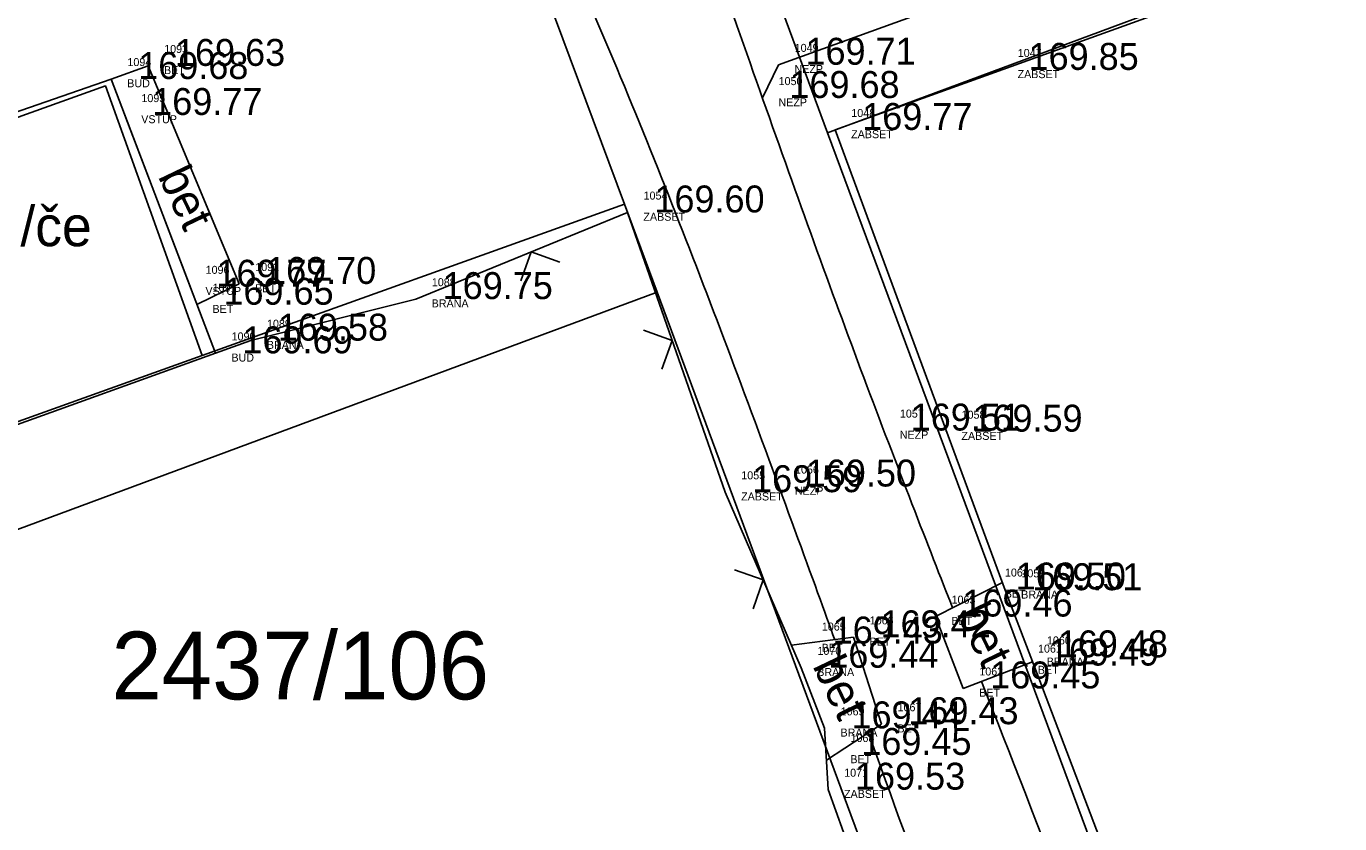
# Model space of a CAD drawing. Extents: x -566117 to -565580, y -1202428 to -1201938.
# Drawn here: x -565958.69 to -565937.36, y -1202089.4 to -1202076.45 of the extents above; entities that cross this region are included whole.
import ezdxf

# ---------------------------------------------------------------- set-up
doc = ezdxf.new("R2010")
doc.units = 0
for name, color, linetype in [('Bod', 7, 'Continuous'), ('BUDOVY_MĚŘ (Construction)', 7, 'Continuous'), ('Implicitní', 7, 'Continuous'), ('Katastr', 7, 'Continuous'), ('Kod', 7, 'Continuous'), ('Oplocení', 7, 'Continuous'), ('POMOC_POPIS', 7, 'Continuous'), ('Výška', 7, 'Continuous'), ('Zpevněné plohy', 7, 'Continuous'), ('Číslo', 7, 'Continuous'), ('Číslo popisné', 7, 'Continuous')]:
    doc.layers.add(name, color=color, linetype=linetype)

# ---------------------------------------------------------------- blocks, each defined once
blk = doc.blocks.new('A$C69D74C1E')
at = {"layer": 'Katastr'}
for p, q in [((114.22, 3.81), (119.25, -9.74)), ((115.95, -10.9), (110.93, 2.61)), ((119.25, -9.74), (125.11, -7.56)), ((128.45, -34.52), (119.25, -9.74)), ((109.09, -13.36), (115.95, -10.9)), ((115.95, -10.9), (116.48, -12.33)), ((116.48, -12.33), (102.4, -17.55)), ((116.48, -12.33), (124.96, -35.18)), ((102.84, -15.6), (109.09, -13.36))]:
    blk.add_line(p, q, dxfattribs=at)
blk.add_lwpolyline([(102.84, -15.6), (101.27, -11.22), (107.52, -8.98), (109.09, -13.36)], dxfattribs=at)
blk.add_text('2437/106', height=1.1, dxfattribs=at).set_placement((107.618, -18.943))
blk = doc.blocks.new('POINT_DISPLAY')
at = {"layer": 'Implicitní'}
blk.add_line((0, 0), (0, 0), dxfattribs=at)

msp = doc.modelspace()

# ---------------------------------------------------------------- linework, layer by layer
at = {"layer": 'BUDOVY_MĚŘ (Construction)'}
for p, q in [((-565963.819, -1202079.576), (-565957.313, -1202077.308)), ((-565957.313, -1202077.308), (-565955.621, -1202081.763)), ((-565955.621, -1202081.763), (-565962.16, -1202084.107))]:
    msp.add_line(p, q, dxfattribs=at)
at = {"layer": 'Implicitní'}
for p, q in [((-565952.369, -1202080.882), (-565948.93, -1202079.475)), ((-565943.928, -1202086.038), (-565942.84, -1202085.486)), ((-565943.928, -1202086.038), (-565943.477, -1202087.205)), ((-565946.265, -1202086.505), (-565945.257, -1202086.375)), ((-565945.257, -1202086.375), (-565944.805, -1202087.786)), ((-565943.477, -1202087.205), (-565942.351, -1202086.775)), ((-565945.673, -1202088.849), (-565945.729, -1202087.853)), ((-565944.805, -1202087.786), (-565945.7, -1202088.37))]:
    msp.add_line(p, q, dxfattribs=at)
at = {"layer": 'Oplocení'}
for p, q in [((-565939.842, -1202076.074), (-565945.556, -1202078.135)), ((-565957.091, -1202077.894), (-565956.033, -1202080.677)), ((-565945.556, -1202078.135), (-565942.794, -1202085.61)), ((-565947.343, -1202084.018), (-565948.93, -1202079.475)), ((-565955.047, -1202081.557), (-565952.369, -1202080.882)), ((-565955.621, -1202081.763), (-565955.047, -1202081.557)), ((-565946.107, -1202086.869), (-565947.343, -1202084.018)), ((-565942.794, -1202085.61), (-565942.379, -1202086.7)), ((-565942.379, -1202086.7), (-565936.243, -1202102.787)), ((-565946.107, -1202086.869), (-565945.729, -1202087.853)), ((-565939.602, -1202105.491), (-565945.673, -1202088.849))]:
    msp.add_line(p, q, dxfattribs=at)
for points in [[(-565950.66, -1202080.583), (-565950.495, -1202080.117), (-565950.029, -1202080.282)], [(-565948.67, -1202081.388), (-565948.204, -1202081.554), (-565948.371, -1202082.02)], [(-565947.191, -1202085.278), (-565946.725, -1202085.444), (-565946.891, -1202085.91)]]:
    msp.add_lwpolyline(points, dxfattribs=at)
at = {"layer": 'Zpevněné plohy'}
for p, q in [((-565946.476, -1202077.076), (-565943.869, -1202076.136)), ((-565956.716, -1202077.095), (-565957.313, -1202077.308)), ((-565956.716, -1202077.095), (-565955.236, -1202080.636)), ((-565946.737, -1202077.616), (-565946.476, -1202077.076)), ((-565955.236, -1202080.636), (-565955.922, -1202080.97))]:
    msp.add_line(p, q, dxfattribs=at)
for points in [[(-566046.233, -1202095.491), (-566045.931, -1202095.393), (-566043.978, -1202094.752), (-566040.389, -1202093.195), (-566035.531, -1202091.756), (-566028.975, -1202089.449), (-566022.404, -1202086.74), (-566013.877, -1202083.764), (-566006.988, -1202080.967), (-565999.231, -1202078.336), (-565993.39, -1202076.098), (-565982.391, -1202071.759), (-565967.94, -1202066.641), (-565949.498, -1202059.811), (-565935.388, -1202054.572), (-565926.049, -1202051.077), (-565917.958, -1202048.181), (-565909.827, -1202045.163), (-565898.95, -1202041.321), (-565888.732, -1202037.388), (-565879.759, -1202034.036), (-565869.081, -1202030.224), (-565859.242, -1202026.317), (-565849.297, -1202023.069), (-565843.932, -1202020.848), (-565836.631, -1202018.501), (-565830.04, -1202016.01), (-565822.89, -1202013.251), (-565816.476, -1202011.009), (-565808.989, -1202007.913), (-565802.143, -1202004.887), (-565798.059, -1202002.759), (-565793.947, -1202000.116), (-565789.34, -1201997.072), (-565785.134, -1201994.185), (-565781.539, -1201991.969), (-565778.045, -1201989.73), (-565773.319, -1201986.775), (-565768.281, -1201983.714), (-565761.544, -1201979.725), (-565754.374, -1201977.005), (-565748.201, -1201974.518), (-565743.713, -1201972.786), (-565741.115, -1201971.759), (-565739.444, -1201971.098)], [(-565943.65, -1202085.897), (-565944.024, -1202084.943), (-565945.087, -1202082.228), (-565946.714, -1202077.715), (-565948.431, -1202072.755), (-565950.309, -1202067.908), (-565951.346, -1202065.229)], [(-565953.708, -1202066.085), (-565952.602, -1202068.807), (-565951.044, -1202072.639), (-565948.841, -1202077.663), (-565947.104, -1202082.165), (-565945.862, -1202085.59), (-565945.563, -1202086.415)], [(-565931.456, -1202215.841), (-565932.102, -1202214.025), (-565934.687, -1202206.759), (-565938.496, -1202196.368), (-565942.184, -1202186.756), (-565943.818, -1202182.04), (-565944.667, -1202179.662), (-565946.232, -1202175.789), (-565949.343, -1202167.276), (-565953.039, -1202157.544), (-565957.336, -1202145.668), (-565960.167, -1202137.453), (-565963.183, -1202129.472), (-565965.293, -1202123.751), (-565968.667, -1202114.692), (-565972.091, -1202104.968), (-565975.315, -1202096.148), (-565977.509, -1202090.376), (-565978.613, -1202086.662), (-565979.375, -1202084.603), (-565979.52, -1202084.212)], [(-565982.836, -1202084.487), (-565982.599, -1202085.15), (-565981.646, -1202087.82), (-565979.91, -1202092.225), (-565977.813, -1202098.037), (-565975.374, -1202104.459), (-565973.223, -1202110.721), (-565971.127, -1202116.458), (-565969.513, -1202121.323), (-565967.208, -1202127.563), (-565963.82, -1202136.613), (-565960.086, -1202146.241), (-565956.365, -1202157.797), (-565952.392, -1202167.663), (-565948.839, -1202176.597), (-565946.944, -1202182.297), (-565944.722, -1202187.939), (-565941.241, -1202197.493), (-565937.645, -1202206.782), (-565935.359, -1202214.074), (-565934.571, -1202215.97), (-565934.233, -1202216.785)], [(-565932.951, -1202113.731), (-565933.52, -1202112.166), (-565934.807, -1202108.631), (-565937.641, -1202101.805), (-565940.162, -1202094.819), (-565942.259, -1202089.446), (-565943.178, -1202087.091)], [(-565945.018, -1202087.924), (-565944.301, -1202089.911), (-565942.386, -1202095.209), (-565939.26, -1202102.767), (-565937.472, -1202108.56), (-565936.723, -1202110.984)]]:
    msp.add_open_spline(points, degree=3, dxfattribs=at)

# ---------------------------------------------------------------- block references
at = {"layer": 'Bod'}
for p in [(-565956.716, -1202077.095), (-565946.476, -1202077.076), (-565942.853, -1202077.16), (-565957.313, -1202077.308), (-565946.737, -1202077.616), (-565957.086, -1202077.892), (-565945.556, -1202078.135), (-565948.93, -1202079.475), (-565956.043, -1202080.681), (-565955.236, -1202080.636), (-565955.929, -1202080.973), (-565952.369, -1202080.882), (-565955.047, -1202081.557), (-565955.621, -1202081.763), (-565944.767, -1202083.017), (-565943.766, -1202083.035), (-565946.47, -1202083.926), (-565947.343, -1202084.018), (-565943.061, -1202085.598), (-565942.794, -1202085.61), (-565943.928, -1202086.038), (-565946.035, -1202086.476), (-565945.257, -1202086.375), (-565942.379, -1202086.7), (-565946.107, -1202086.869), (-565942.525, -1202086.834), (-565943.477, -1202087.205), (-565945.729, -1202087.853), (-565944.805, -1202087.786), (-565945.57, -1202088.285), (-565945.673, -1202088.849)]:
    msp.add_blockref('POINT_DISPLAY', p, dxfattribs=at)
at = {"layer": 'Implicitní'}
msp.add_blockref('A$C69D74C1E', (-566064.93, -1202068.44), dxfattribs=at)

# ---------------------------------------------------------------- texts
at = {"layer": 'Kod'}
for s, p in [('BET', (-565956.457, -1202077.229)), ('NEZP', (-565946.217, -1202077.211)), ('ZABSET', (-565942.594, -1202077.294)), ('BUD', (-565957.054, -1202077.442)), ('NEZP', (-565946.478, -1202077.751)), ('VSTUP', (-565956.827, -1202078.026)), ('ZABSET', (-565945.297, -1202078.269)), ('ZABSET', (-565948.671, -1202079.61)), ('VSTUP', (-565955.784, -1202080.815)), ('BET', (-565954.977, -1202080.771)), ('BET', (-565955.67, -1202081.107)), ('BRANA', (-565952.11, -1202081.017)), ('BRANA', (-565954.787, -1202081.691)), ('BUD', (-565955.362, -1202081.897)), ('NEZP', (-565944.508, -1202083.151)), ('ZABSET', (-565943.506, -1202083.169)), ('NEZP', (-565946.211, -1202084.06)), ('ZABSET', (-565947.084, -1202084.153)), ('BET', (-565942.802, -1202085.732)), ('BRANA', (-565942.535, -1202085.745)), ('BET', (-565943.669, -1202086.173)), ('BET', (-565945.776, -1202086.61)), ('BET', (-565944.998, -1202086.509)), ('BRANA', (-565942.12, -1202086.834)), ('BRANA', (-565945.847, -1202087.004)), ('BET', (-565942.265, -1202086.968)), ('BET', (-565943.217, -1202087.339)), ('BET', (-565944.546, -1202087.92)), ('BRANA', (-565945.47, -1202087.987)), ('BET', (-565945.31, -1202088.419)), ('ZABSET', (-565945.413, -1202088.983))]:
    msp.add_text(s, height=0.13, dxfattribs=at).set_placement(p)
at = {"layer": 'POMOC_POPIS'}
for p in [(-565956.562, -1202078.886), (-565943.592, -1202085.985), (-565945.931, -1202086.837)]:
    msp.add_text('bet', height=0.55, rotation=295.6453, dxfattribs=at).set_placement(p)
at = {"layer": 'Výška'}
for s, p in [('169.63', (-565956.279, -1202077.095)), ('169.71', (-565946.039, -1202077.076)), ('169.85', (-565942.416, -1202077.16)), ('169.68', (-565956.876, -1202077.308)), ('169.68', (-565946.3, -1202077.616)), ('169.77', (-565956.649, -1202077.892)), ('169.77', (-565945.118, -1202078.135)), ('169.60', (-565948.493, -1202079.475)), ('169.77', (-565955.606, -1202080.681)), ('169.70', (-565954.799, -1202080.636)), ('169.65', (-565955.492, -1202080.973)), ('169.75', (-565951.932, -1202080.882)), ('169.58', (-565954.609, -1202081.557)), ('169.69', (-565955.184, -1202081.763)), ('169.51', (-565944.33, -1202083.017)), ('169.59', (-565943.328, -1202083.035)), ('169.59', (-565946.906, -1202084.018)), ('169.50', (-565946.033, -1202083.926)), ('169.50', (-565942.624, -1202085.598)), ('169.51', (-565942.357, -1202085.61)), ('169.46', (-565943.491, -1202086.038)), ('169.42', (-565944.82, -1202086.375)), ('169.43', (-565945.598, -1202086.476)), ('169.48', (-565941.942, -1202086.7)), ('169.44', (-565945.669, -1202086.869)), ('169.49', (-565942.087, -1202086.834)), ('169.45', (-565943.039, -1202087.205)), ('169.44', (-565945.292, -1202087.853)), ('169.43', (-565944.368, -1202087.786)), ('169.45', (-565945.132, -1202088.285)), ('169.53', (-565945.235, -1202088.849))]:
    msp.add_text(s, height=0.4375, dxfattribs=at).set_placement(p)
at = {"layer": 'Číslo'}
for s, p in [('1093', (-565956.454, -1202076.885)), ('1049', (-565946.214, -1202076.867)), ('1094', (-565957.051, -1202077.098)), ('1047', (-565942.591, -1202076.95)), ('1050', (-565946.475, -1202077.407)), ('1095', (-565956.824, -1202077.683)), ('1048', (-565945.294, -1202077.925)), ('1054', (-565948.668, -1202079.266)), ('1096', (-565955.781, -1202080.472)), ('1092', (-565954.974, -1202080.427)), ('1088', (-565952.107, -1202080.673)), ('1091', (-565955.667, -1202080.763)), ('1089', (-565954.784, -1202081.347)), ('1090', (-565955.359, -1202081.553)), ('1057', (-565944.505, -1202082.807)), ('1058', (-565943.503, -1202082.825)), ('1056', (-565946.208, -1202083.716)), ('1055', (-565947.081, -1202083.809)), ('1064', (-565942.799, -1202085.388)), ('1059', (-565942.532, -1202085.401)), ('1063', (-565943.666, -1202085.829)), ('1065', (-565945.773, -1202086.266)), ('1066', (-565944.995, -1202086.165)), ('1060', (-565942.117, -1202086.49)), ('1070', (-565945.844, -1202086.66)), ('1061', (-565942.262, -1202086.624)), ('1062', (-565943.215, -1202086.995)), ('1069', (-565945.467, -1202087.643)), ('1067', (-565944.543, -1202087.576)), ('1068', (-565945.307, -1202088.075)), ('1071', (-565945.41, -1202088.639))]:
    msp.add_text(s, height=0.13, dxfattribs=at).set_placement(p)
at = {"layer": 'Číslo popisné'}
msp.add_text('bez čp/če', height=0.65, dxfattribs=at).set_placement((-565961.351, -1202080.023))

doc.saveas('drawing.dxf')
